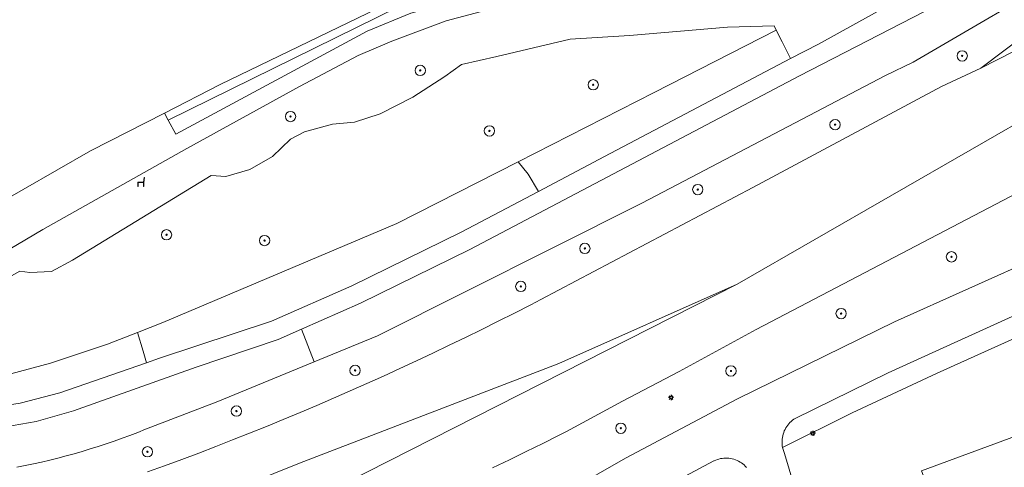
# Model space of a CAD drawing. Header units: metres. Extents: x 152610 to 160096, y 456114 to 462495.
# Tile 480 of 656: x 157918 to 157994, y 460416 to 460450. Entities that reach past the tile are written whole.
import ezdxf

# ---------------------------------------------------------------- set-up
doc = ezdxf.new("R2010")
doc.units = ezdxf.units.M
doc.header["$LTSCALE"] = 0.5
doc.layers.get('0').update_dxf_attribs({"linetype": 'CONTINUOUS'})
for name, color, linetype, lineweight in [('B-PV-GK-BESCHOEIING-G', 251, 'GK-BESCHOEIING-SO', 18), ('B-PV-GR-BEPLANTING_CULTUUR_BOSPLANTSOEN-GV', 251, 'CONTINUOUS', 18), ('B-PV-GR-BOOM-S', 251, 'CONTINUOUS', 25), ('B-PV-GW-TALUD_KRUIN-G', 251, 'CONTINUOUS', 18), ('B-PV-IE-MEUBILAIR-S', 251, 'CONTINUOUS', 25), ('B-PV-IE-MEUBILAIR_WEGMEUBILAIR-S', 251, 'CONTINUOUS', 25), ('B-PV-OG-TERREIN_BEGROEID-GV', 251, 'CONTINUOUS', 18), ('B-PV-OG-WATER_SLOOT-GV', 251, 'CONTINUOUS', 18), ('B-PV-VH-GESLOTENVERHARDING_ASFALT-GV', 251, 'CONTINUOUS', 18), ('B-PV-VH-OPENVERHARDING_TEGEL-GV', 251, 'CONTINUOUS', 18)]:
    doc.layers.add(name, color=color, linetype=linetype, lineweight=lineweight)
doc.styles.add('NLCS-ISO', font='NLCS-ISO.ttf')
doc.linetypes.add('GK-BESCHOEIING-SO', pattern='A,18,-3,[1,NLCS.SHX,S=0.6,R=0,X=0,Y=0],-3', length=24)

# ---------------------------------------------------------------- blocks, each defined once
blk = doc.blocks.new('SIE-MEUBILAIR_PAAL_LICHTMAST-SO')
for points in [[(-0.62, 0), (-1, 0)], [(-0.71, 0.71), (-0.44, 0.44)], [(0, 1), (0, 0.62)], [(0.44, 0.44), (0.71, 0.71)], [(1, 0), (0.62, 0)], [(-0.71, -0.71), (-0.44, -0.44)], [(0, -0.62), (0, -1)], [(0.44, -0.44), (0.71, -0.71)]]:
    blk.add_lwpolyline(points)
blk.add_circle((0, 0), 0.5)
blk = doc.blocks.new('SIE-WEG_ZITBANK-SO')
at = {"color": 0, "linetype": 'ByBlock', "lineweight": 18}
blk.add_lwpolyline([(-0.91, -1.63), (-0.91, -0.2), (1.09, -0.2), (1.09, -1.63), (1.29, -1.63), (1.29, -0.21), (1.54, 1.78), (1.33, 1.78), (1.11, 0), (-1.11, 0), (-1.11, -1.63)], close=True, dxfattribs=at)
blk = doc.blocks.new('SGR-BOOM_GBKN-SO')
at = {"linetype": 'ByBlock', "lineweight": 18}
h = blk.add_hatch(color=0, dxfattribs=at)
h.dxf.hatch_style = 1
edge = h.paths.add_edge_path()
edge.add_arc((0, 0), 0.25, 0, 360)
at = {"color": 0, "linetype": 'ByBlock', "lineweight": 18}
for radius in [2, 0.25]:
    blk.add_circle((0, 0), radius, dxfattribs=at)
at = {"color": 0, "linetype": 'ByBlock', "lineweight": 18, "style": 'NLCS-ISO'}
blk.add_attdef('SOORT', (2.5, 0), '', height=1.5, dxfattribs=at)

msp = doc.modelspace()

# ---------------------------------------------------------------- linework, layer by layer
at = {"layer": 'B-PV-GK-BESCHOEIING-G', "flags": 128}
msp.add_lwpolyline([(158000, 460469.96), (158044.927, 460484.276), (158045.272, 460484.422), (158045.615, 460484.574), (158045.954, 460484.734), (158046.289, 460484.902), (158046.621, 460485.076), (158046.949, 460485.258), (158047.273, 460485.446), (158047.593, 460485.641), (158047.908, 460485.843), (158048.22, 460486.052), (158048.526, 460486.268), (158048.828, 460486.489), (158049.126, 460486.718), (158049.418, 460486.952), (158049.705, 460487.193), (158049.987, 460487.44), (158050.264, 460487.693), (158050.535, 460487.951), (158050.801, 460488.216), (158050.928, 460488.346), (158051.185, 460488.619), (158051.437, 460488.897), (158051.682, 460489.18), (158051.921, 460489.469), (158052.154, 460489.763), (158052.381, 460490.061), (158052.602, 460490.364), (158052.815, 460490.672), (158053.023, 460490.985), (158053.223, 460491.302), (158053.417, 460491.623), (158053.604, 460491.948), (158053.783, 460492.277), (158053.956, 460492.609), (158054.122, 460492.946), (158054.28, 460493.286), (158054.431, 460493.629), (158054.575, 460493.975), (158054.711, 460494.324), (158054.84, 460494.676), (158054.962, 460495.031), (158055.075, 460495.388), (158055.181, 460495.748), (158055.28, 460496.11), (158055.37, 460496.473), (158055.453, 460496.839), (158055.528, 460497.206), (158055.596, 460497.575), (158055.655, 460497.945), (158055.706, 460498.317), (158055.75, 460498.689), (158055.785, 460499.062), (158055.813, 460499.436), (158055.832, 460499.811), (158055.839, 460499.999), (158055.839, 460500), (158048.611, 460558.15), (158048.595, 460558.286), (158048.457, 460559.465), (158048.327, 460560.646), (158048.206, 460561.828), (158048.092, 460563.01), (158047.986, 460564.194), (158047.889, 460565.377), (158047.799, 460566.562), (158047.717, 460567.747), (158047.643, 460568.933), (158047.577, 460570.119), (158047.519, 460571.305), (158047.47, 460572.492), (158047.428, 460573.679), (158047.394, 460574.867), (158047.368, 460576.054), (158047.35, 460577.242), (158047.34, 460578.43), (158047.338, 460579.618), (158047.344, 460580.806), (158047.358, 460581.994), (158047.381, 460583.181), (158047.411, 460584.369), (158047.449, 460585.556), (158047.495, 460586.743), (158047.549, 460587.93), (158050.74, 460638.228), (158050.772, 460638.373), (158050.796, 460638.519), (158050.813, 460638.666), (158050.821, 460638.814), (158050.821, 460638.963), (158050.814, 460639.111), (158050.798, 460639.258), (158050.775, 460639.405), (158050.743, 460639.55), (158050.704, 460639.693), (158050.657, 460639.833), (158050.603, 460639.971), (158050.541, 460640.106), (158050.472, 460640.237), (158050.396, 460640.365), (158050.314, 460640.488), (158050.225, 460640.606), (158050.129, 460640.72), (158050.028, 460640.828), (158049.921, 460640.931), (158049.808, 460641.027), (158049.691, 460641.118), (158049.569, 460641.202), (158049.442, 460641.279), (158049.312, 460641.349), (158049.178, 460641.412), (158049.04, 460641.468), (158048.9, 460641.517), (158048.758, 460641.557), (158048.613, 460641.59), (158048.467, 460641.616), (158048.32, 460641.633), (158048.218, 460641.64), (158045.756, 460641.951), (158045.605, 460641.948), (158045.455, 460641.937), (158045.305, 460641.917), (158045.157, 460641.89), (158045.01, 460641.856), (158044.866, 460641.813), (158044.723, 460641.763), (158044.584, 460641.705), (158044.448, 460641.64), (158044.315, 460641.568), (158044.187, 460641.489), (158044.063, 460641.403), (158043.944, 460641.311), (158043.829, 460641.212), (158043.72, 460641.108), (158043.617, 460640.998), (158043.52, 460640.883), (158043.429, 460640.763), (158043.345, 460640.638), (158043.267, 460640.509), (158043.196, 460640.375), (158043.132, 460640.239), (158043.076, 460640.099), (158043.027, 460639.956), (158042.986, 460639.811), (158042.953, 460639.664), (158042.945, 460639.624), (158035.035, 460520.969), (158034.995, 460520.392), (158034.947, 460519.815), (158034.891, 460519.24), (158034.827, 460518.665), (158034.755, 460518.091), (158034.675, 460517.518), (158034.587, 460516.946), (158034.492, 460516.376), (158034.388, 460515.806), (158034.277, 460515.239), (158034.158, 460514.673), (158034.03, 460514.108), (158033.896, 460513.546), (158033.753, 460512.985), (158033.603, 460512.427), (158033.445, 460511.87), (158033.279, 460511.316), (158033.105, 460510.764), (158032.924, 460510.215), (158032.736, 460509.668), (158032.54, 460509.124), (158032.336, 460508.582), (158032.125, 460508.044), (158031.906, 460507.508), (158031.68, 460506.976), (158031.447, 460506.446), (158031.207, 460505.92), (158030.959, 460505.397), (158030.704, 460504.878), (158030.442, 460504.363), (158030.172, 460503.851), (158029.896, 460503.342), (158029.613, 460502.838), (158029.322, 460502.338), (158029.025, 460501.841), (158028.721, 460501.349), (158028.41, 460500.861), (158028.093, 460500.378), (158027.838, 460500), (158027.788, 460499.919), (158027.456, 460499.383), (158027.116, 460498.851), (158026.77, 460498.324), (158026.417, 460497.801), (158026.057, 460497.283), (158025.691, 460496.769), (158025.319, 460496.26), (158024.94, 460495.756), (158024.555, 460495.257), (158024.163, 460494.762), (158023.765, 460494.273), (158023.361, 460493.788), (158022.951, 460493.309), (158022.535, 460492.835), (158022.113, 460492.366), (158021.685, 460491.903), (158021.251, 460491.445), (158020.811, 460490.993), (158020.366, 460490.547), (158019.915, 460490.106), (158019.458, 460489.67), (158018.996, 460489.241), (158018.529, 460488.818), (158018.056, 460488.4), (158017.578, 460487.989), (158017.095, 460487.583), (158016.606, 460487.184), (158016.113, 460486.791), (158015.615, 460486.404), (158015.112, 460486.024), (158014.604, 460485.65), (158014.091, 460485.283), (158013.574, 460484.922), (158013.052, 460484.567), (158012.526, 460484.22), (158011.995, 460483.879), (158011.46, 460483.544), (158010.921, 460483.217), (158010.378, 460482.896), (158009.831, 460482.583), (158009.279, 460482.276), (158008.724, 460481.976), (158008.166, 460481.684), (158007.603, 460481.398), (158007.037, 460481.12), (158006.468, 460480.849), (158005.895, 460480.585), (158005.319, 460480.328), (158004.739, 460480.079), (158004.157, 460479.837), (158003.571, 460479.602), (158002.983, 460479.375), (158002.392, 460479.156), (158001.798, 460478.944), (158001.201, 460478.739), (158000.602, 460478.542), (158000, 460478.353), (157992.159, 460475.92), (157978.335, 460471.565), (157971.072, 460469.374), (157960.043, 460465.979), (157954.878, 460464.82), (157949.877, 460464.107), (157944.936, 460464.092), (157939.831, 460464.618), (157937.314, 460465.052), (157933.359, 460466.118), (157920.894, 460470.44), (157906.776, 460475.171), (157903.526, 460475.989), (157903.254, 460476.001), (157902.981, 460476.005), (157902.708, 460476.001), (157902.436, 460475.989), (157902.164, 460475.968), (157901.893, 460475.94), (157901.623, 460475.904), (157901.354, 460475.86), (157901.086, 460475.809), (157900.82, 460475.749), (157900.556, 460475.682), (157900.294, 460475.607), (157900.034, 460475.524), (157899.777, 460475.433), (157899.522, 460475.336), (157899.271, 460475.23), (157899.023, 460475.118), (157898.806, 460475.012), (157898.565, 460474.886), (157898.327, 460474.753), (157898.093, 460474.612), (157897.864, 460474.465), (157897.639, 460474.312), (157897.418, 460474.152), (157897.203, 460473.985), (157896.992, 460473.812), (157896.786, 460473.633), (157896.586, 460473.449), (157896.392, 460473.258), (157896.203, 460473.062), (157896.02, 460472.86), (157895.843, 460472.653), (157895.732, 460472.517), (157894.006, 460468.618), (157890.085, 460444.593), (157889.89, 460442.836), (157889.88, 460442.519), (157889.878, 460442.202), (157889.884, 460441.885), (157889.898, 460441.568), (157889.92, 460441.252), (157889.95, 460440.936), (157889.988, 460440.621), (157890.034, 460440.307), (157890.088, 460439.995), (157890.15, 460439.684), (157890.219, 460439.374), (157890.297, 460439.066), (157890.382, 460438.761), (157890.474, 460438.458), (157890.575, 460438.157), (157890.683, 460437.859), (157890.798, 460437.563), (157890.921, 460437.271), (157891.051, 460436.981), (157891.188, 460436.696), (157891.333, 460436.413), (157891.485, 460436.135), (157891.643, 460435.86), (157891.809, 460435.59), (157891.981, 460435.323), (157892.16, 460435.061), (157892.345, 460434.804), (157892.537, 460434.552), (157892.735, 460434.304), (157892.94, 460434.061), (157893.15, 460433.824), (157893.366, 460433.592), (157893.589, 460433.366), (157893.816, 460433.145), (157894.05, 460432.93), (157894.288, 460432.721), (157894.532, 460432.519), (157894.781, 460432.322), (157895.035, 460432.132), (157895.293, 460431.948), (157895.556, 460431.771), (157895.78, 460431.627), (157896.051, 460431.462), (157896.326, 460431.304), (157896.605, 460431.153), (157896.888, 460431.009), (157897.174, 460430.873), (157897.463, 460430.743), (157897.756, 460430.621), (157898.052, 460430.506), (157898.35, 460430.399), (157898.651, 460430.299), (157898.955, 460430.207), (157899.261, 460430.123), (157899.568, 460430.046), (157899.878, 460429.978), (157900.189, 460429.917), (157900.502, 460429.863), (157900.816, 460429.818), (157901.131, 460429.781), (157901.447, 460429.752), (157901.763, 460429.73), (157902.08, 460429.717), (157902.397, 460429.712), (157902.714, 460429.714), (157903.031, 460429.725), (157903.348, 460429.743), (157903.664, 460429.77), (157903.979, 460429.805), (157904.293, 460429.847), (157904.607, 460429.898), (157904.918, 460429.956), (157905.229, 460430.022), (157905.408, 460430.064), (157914.008, 460434.525), (157915.984, 460435.687), (157923.822, 460440.173), (157929.54, 460443.1), (157933.844, 460445.302), (157948.305, 460452.301), (157963.811, 460458.39), (157975.549, 460462.437), (157990.758, 460467.06)], close=True, dxfattribs=at)
at = {"layer": 'B-PV-GR-BEPLANTING_CULTUUR_BOSPLANTSOEN-GV', "flags": 128}
for points in [[(157965.779, 460455.414), (157965.801, 460458.45), (157957.474, 460455.182), (157949.259, 460452.125), (157929.84, 460442.551), (157930.43, 460441.473), (157945.21, 460449.437), (157948.607, 460450.815), (157960.92, 460454.106)], [(157977.305, 460448.593), (157976.856, 460449.502), (157967.424, 460444.685), (157956.907, 460439.34), (157957.669, 460438.376), (157958.465, 460437.046), (157963.564, 460439.74), (157977.942, 460447.304)], [(157927.884, 460424.708), (157927.464, 460426.149), (157925.136, 460425.25), (157920.72, 460423.759), (157913.904, 460421.952), (157898.309, 460419.638), (157897.137, 460418.981), (157896.588, 460418.465), (157899.07, 460418.734), (157899.04, 460418.442), (157900.627, 460418.613), (157915.277, 460420.19), (157918.392, 460420.678), (157921.444, 460421.467), (157928.163, 460423.804)]]:
    msp.add_lwpolyline(points, close=True, dxfattribs=at)
msp.add_lwpolyline([(157913.904, 460421.952), (157920.72, 460423.759), (157925.136, 460425.25), (157927.464, 460426.149), (157929.415, 460426.902), (157947.524, 460434.572), (157956.907, 460439.34), (157967.424, 460444.685), (157976.856, 460449.502), (157976.686, 460449.845), (157973.086, 460449.747), (157965.496, 460449.102), (157960.905, 460448.797), (157955.246, 460447.48), (157952.514, 460446.861), (157951.234, 460445.934), (157948.761, 460444.329), (157946.226, 460443.03), (157944.245, 460442.389), (157942.53, 460442.241), (157940.359, 460441.634), (157939.3, 460441.076), (157937.899, 460439.75), (157936.155, 460438.731), (157934.281, 460438.198), (157933.15, 460438.276), (157922.436, 460431.717), (157920.801, 460430.857), (157919.127, 460430.771), (157918.368, 460430.882), (157899.727, 460420.433)], dxfattribs=at)
at = {"layer": 'B-PV-GW-TALUD_KRUIN-G', "flags": 128}
msp.add_lwpolyline([(157898.309, 460419.638), (157913.904, 460421.952), (157920.72, 460423.759), (157925.136, 460425.25), (157927.464, 460426.149), (157929.415, 460426.902), (157947.524, 460434.572), (157956.907, 460439.34), (157967.424, 460444.685), (157976.856, 460449.502)], dxfattribs=at)
at = {"layer": 'B-PV-OG-TERREIN_BEGROEID-GV', "flags": 128}
for points in [[(158028.762, 460462.43), (158027.528, 460465.953), (158019.116, 460463.255), (158004.946, 460457.254), (158005.445, 460456.202), (158000, 460452.092), (157992.667, 460446.556), (157997.676, 460449.124), (158000, 460450.254), (158002.42, 460451.43), (158007.153, 460453.677), (158014.686, 460456.991), (158024.558, 460460.897)], [(157957.669, 460438.376), (157956.907, 460439.34), (157947.524, 460434.572), (157929.415, 460426.902), (157927.464, 460426.149), (157927.884, 460424.708), (157928.163, 460423.804), (157929.149, 460424.147), (157937.822, 460427.013), (157944.041, 460429.75), (157952.493, 460433.891), (157958.465, 460437.046)]]:
    msp.add_lwpolyline(points, close=True, dxfattribs=at)
for points in [[(157899.727, 460420.433), (157918.368, 460430.882), (157919.127, 460430.771), (157920.801, 460430.857), (157922.436, 460431.717), (157933.15, 460438.276), (157934.281, 460438.198), (157936.155, 460438.731), (157937.899, 460439.75), (157939.3, 460441.076), (157940.359, 460441.634), (157942.53, 460442.241), (157944.245, 460442.389), (157946.226, 460443.03), (157948.761, 460444.329), (157951.234, 460445.934), (157952.514, 460446.861), (157955.246, 460447.48), (157960.905, 460448.797), (157965.496, 460449.102), (157973.086, 460449.747), (157976.686, 460449.845), (157976.856, 460449.502), (157977.305, 460448.593), (157977.942, 460447.304), (157980.128, 460448.433), (157991.197, 460454.572)], [(158000, 460454.367), (157987.437, 460447.032), (157985.294, 460445.987), (157966.451, 460436.141), (157946.007, 460425.884), (157941.113, 460423.873), (157933.666, 460420.813), (157928.486, 460418.827), (157928.085, 460418.662), (157927.482, 460418.422), (157926.876, 460418.189), (157926.267, 460417.964), (157925.655, 460417.746), (157925.041, 460417.536), (157924.424, 460417.333), (157923.805, 460417.138), (157923.183, 460416.951), (157922.559, 460416.771), (157921.933, 460416.599), (157921.305, 460416.435), (157920.675, 460416.278), (157920.043, 460416.129), (157919.409, 460415.988), (157918.774, 460415.855), (157918.137, 460415.729)], [(157960.397, 460452.647), (157951.338, 460450.214), (157947.135, 460448.649), (157944.523, 460447.545), (157939.993, 460445.153), (157931.27, 460440.357), (157920.147, 460434.089), (157909.627, 460427.888)], [(157928.233, 460415.361), (157929.555, 460415.842), (157930.874, 460416.33), (157932.19, 460416.826), (157933.503, 460417.329), (157934.814, 460417.839), (157936.121, 460418.358), (157937.426, 460418.883), (157938.727, 460419.416), (157940.026, 460419.956), (157941.321, 460420.504), (157942.614, 460421.059), (157943.903, 460421.621), (157945.189, 460422.191), (157946.471, 460422.768), (157947.751, 460423.352), (157949.027, 460423.943), (157950.299, 460424.542), (157951.569, 460425.148), (157952.834, 460425.761), (157954.097, 460426.382), (157955.355, 460427.009), (157956.61, 460427.644), (157957.862, 460428.286), (157958.641, 460428.69), (157975.032, 460437.339), (157989.619, 460445.146), (157992.667, 460446.556), (158000, 460452.092)], [(157948.305, 460452.301), (157933.844, 460445.302), (157929.54, 460443.1), (157929.84, 460442.551), (157949.259, 460452.125)], [(158033.555, 460440.782), (158017.811, 460435.157), (158003.227, 460429.247), (158000, 460427.802), (157989.291, 460423.009), (157982.711, 460419.919), (157977.343, 460417.257), (157977.408, 460417.017), (157977.5, 460416.787), (157980.094, 460408.052), (157980.4, 460407.023), (157980.384, 460409.306), (157980.388, 460410.664), (157980.616, 460411.581), (157980.748, 460411.783), (157981.01, 460412.182), (157981.908, 460412.92), (157983.817, 460413.519), (157988.532, 460414.307), (157988.081, 460415.445), (158003.6, 460421.175), (158005.992, 460422.021), (158015.164, 460425.946), (158044.109, 460436.805)], [(158000, 460439.265), (157975.301, 460426.361), (157969.354, 460423.114), (157964.973, 460420.839), (157960.632, 460418.49), (157960.076, 460418.209), (157958.791, 460417.567), (157957.503, 460416.932), (157956.212, 460416.304), (157954.916, 460415.683)], [(157952.693, 460409.276), (157965.203, 460416.437), (157973.859, 460421.004), (157985.993, 460426.957), (157997.499, 460432.126)]]:
    msp.add_lwpolyline(points, dxfattribs=at)
at = {"layer": 'B-PV-OG-WATER_SLOOT-GV', "flags": 128}
msp.add_lwpolyline([(157915.984, 460435.687), (157923.822, 460440.173), (157929.54, 460443.1), (157933.844, 460445.302), (157948.305, 460452.301)], dxfattribs=at)
at = {"layer": 'B-PV-VH-GESLOTENVERHARDING_ASFALT-GV', "flags": 128}
for points in [[(157989.173, 460451.391), (157978.64, 460445.977), (157964.262, 460438.413), (157953.152, 460432.544), (157944.7, 460428.403), (157940.133, 460426.394), (157941.113, 460423.873), (157946.007, 460425.884), (157966.451, 460436.141), (157985.294, 460445.987), (157987.437, 460447.032), (158000, 460454.367)], [(157915.866, 460407.511), (157919.942, 460408.76), (157923.997, 460410.079), (157928.028, 460411.466), (157932.036, 460412.922), (157936.018, 460414.445), (157939.973, 460416.036), (157960.031, 460423.744), (157973.817, 460429.865), (157997.853, 460443.672), (157999.799, 460444.553), (158000, 460444.652), (158004.014, 460446.639), (158008.266, 460448.65), (158012.553, 460450.584)], [(158012.553, 460450.584), (158008.266, 460448.65), (158004.014, 460446.639), (158000, 460444.652), (157999.799, 460444.553), (157997.853, 460443.672), (157973.817, 460429.865), (157943.52, 460414.502), (157939.151, 460412.694), (157934.749, 460410.968), (157930.316, 460409.323), (157925.853, 460407.762), (157921.362, 460406.284), (157916.844, 460404.889)], [(157997.676, 460449.124), (157992.667, 460446.556), (157989.619, 460445.146), (157975.032, 460437.339), (157958.641, 460428.69), (157957.862, 460428.286), (157956.61, 460427.644), (157955.355, 460427.009), (157954.097, 460426.382), (157952.834, 460425.761), (157951.569, 460425.148), (157950.299, 460424.542), (157949.027, 460423.943), (157947.751, 460423.352), (157946.471, 460422.768), (157945.189, 460422.191), (157943.903, 460421.621), (157942.614, 460421.059), (157941.321, 460420.504), (157940.026, 460419.956), (157938.727, 460419.416), (157937.426, 460418.883), (157936.121, 460418.358), (157934.814, 460417.839), (157933.503, 460417.329), (157932.19, 460416.826), (157930.874, 460416.33), (157929.555, 460415.842), (157928.233, 460415.361)], [(157954.916, 460415.683), (157956.212, 460416.304), (157957.503, 460416.932), (157958.791, 460417.567), (157960.076, 460418.209), (157960.632, 460418.49), (157964.973, 460420.839), (157969.354, 460423.114), (157975.301, 460426.361), (158000, 460439.265)], [(157997.499, 460432.126), (157985.993, 460426.957), (157973.859, 460421.004), (157965.203, 460416.437), (157952.693, 460409.276)], [(157916.844, 460404.889), (157921.362, 460406.284), (157925.853, 460407.762), (157930.316, 460409.323), (157934.749, 460410.968), (157939.151, 460412.694), (157943.52, 460414.502), (157973.817, 460429.865), (157960.031, 460423.744), (157939.973, 460416.036), (157936.018, 460414.445), (157932.036, 460412.922), (157928.028, 460411.466), (157923.997, 460410.079), (157919.942, 460408.76), (157915.866, 460407.511)], [(157980.094, 460408.052), (157977.5, 460416.787), (157977.408, 460417.017), (157977.343, 460417.257), (157977.342, 460417.26), (157977.32, 460417.389), (157977.305, 460417.518), (157977.299, 460417.648), (157977.3, 460417.778), (157977.31, 460417.908), (157977.327, 460418.037), (157977.353, 460418.165), (157977.386, 460418.291), (157977.427, 460418.415), (157977.475, 460418.536), (157977.53, 460418.653), (157977.593, 460418.768), (157977.663, 460418.878), (157977.739, 460418.983), (157977.822, 460419.084), (157977.91, 460419.18), (157978.005, 460419.269), (157978.104, 460419.353), (157978.209, 460419.431), (157978.318, 460419.502), (157985.507, 460423.019), (157997.354, 460428.417)], [(157918.137, 460415.729), (157918.774, 460415.855), (157919.409, 460415.988), (157920.043, 460416.129), (157920.675, 460416.278), (157921.305, 460416.435), (157921.933, 460416.599), (157922.559, 460416.771), (157923.183, 460416.951), (157923.805, 460417.138), (157924.424, 460417.333), (157925.041, 460417.536), (157925.655, 460417.746), (157926.267, 460417.964), (157926.876, 460418.189), (157927.482, 460418.422), (157928.085, 460418.662), (157928.486, 460418.827), (157933.666, 460420.813), (157941.113, 460423.873), (157940.133, 460426.394), (157938.344, 460425.607), (157931.984, 460423.464), (157922.519, 460420.086), (157919.617, 460419.255), (157916.643, 460418.736)], [(157963.17, 460411.483), (157972.024, 460416.209), (157972.059, 460416.226), (157972.177, 460416.278), (157972.299, 460416.323), (157972.424, 460416.36), (157972.55, 460416.39), (157972.679, 460416.411), (157972.808, 460416.425), (157972.937, 460416.431), (157973.067, 460416.429), (157973.197, 460416.418), (157973.325, 460416.4), (157973.453, 460416.374), (157973.578, 460416.34), (157973.701, 460416.299), (157973.821, 460416.25), (157973.938, 460416.194), (157974.052, 460416.13), (157974.161, 460416.06), (157974.266, 460415.983), (157974.366, 460415.9), (157974.46, 460415.811), (157974.549, 460415.716)]]:
    msp.add_lwpolyline(points, dxfattribs=at)
at = {"layer": 'B-PV-VH-OPENVERHARDING_TEGEL-GV', "flags": 128}
for points in [[(157909.627, 460427.888), (157920.147, 460434.089), (157931.27, 460440.357), (157939.993, 460445.153), (157944.523, 460447.545), (157947.135, 460448.649), (157951.338, 460450.214), (157960.397, 460452.647), (157988.226, 460460.067), (158000, 460463.207), (158004.363, 460464.147), (158003.933, 460465.607), (158000, 460464.622), (157965.779, 460455.414), (157960.92, 460454.106), (157948.607, 460450.815), (157945.21, 460449.437), (157930.43, 460441.473), (157929.84, 460442.551), (157929.54, 460443.1), (157923.822, 460440.173), (157915.984, 460435.687)], [(157991.197, 460454.572), (157980.128, 460448.433), (157977.942, 460447.304), (157963.564, 460439.74), (157958.465, 460437.046), (157952.493, 460433.891), (157944.041, 460429.75), (157937.822, 460427.013), (157929.149, 460424.147), (157928.163, 460423.804), (157921.444, 460421.467), (157918.392, 460420.678), (157915.277, 460420.19)], [(157916.643, 460418.736), (157919.617, 460419.255), (157922.519, 460420.086), (157931.984, 460423.464), (157938.344, 460425.607), (157940.133, 460426.394), (157944.7, 460428.403), (157953.152, 460432.544), (157964.262, 460438.413), (157978.64, 460445.977), (157989.173, 460451.391)], [(157997.354, 460428.417), (157985.507, 460423.019), (157978.318, 460419.502), (157978.209, 460419.431), (157978.104, 460419.353), (157978.005, 460419.269), (157977.91, 460419.18), (157977.822, 460419.084), (157977.739, 460418.983), (157977.663, 460418.878), (157977.593, 460418.768), (157977.53, 460418.653), (157977.475, 460418.536), (157977.427, 460418.415), (157977.386, 460418.291), (157977.353, 460418.165), (157977.327, 460418.037), (157977.31, 460417.908), (157977.3, 460417.778), (157977.299, 460417.648), (157977.305, 460417.518), (157977.32, 460417.389), (157977.342, 460417.26), (157977.343, 460417.257), (157982.711, 460419.919), (157989.291, 460423.009), (158000, 460427.802)], [(157974.549, 460415.716), (157974.46, 460415.811), (157974.366, 460415.9), (157974.266, 460415.983), (157974.161, 460416.06), (157974.052, 460416.13), (157973.938, 460416.194), (157973.821, 460416.25), (157973.701, 460416.299), (157973.578, 460416.34), (157973.453, 460416.374), (157973.325, 460416.4), (157973.197, 460416.418), (157973.067, 460416.429), (157972.937, 460416.431), (157972.808, 460416.425), (157972.679, 460416.411), (157972.55, 460416.39), (157972.424, 460416.36), (157972.299, 460416.323), (157972.177, 460416.278), (157972.059, 460416.226), (157972.024, 460416.209), (157963.17, 460411.483)]]:
    msp.add_lwpolyline(points, dxfattribs=at)

# ---------------------------------------------------------------- block references
at = {"layer": 'B-PV-GR-BOOM-S', "xscale": 0.2, "yscale": 0.2, "zscale": 0.2}
for p in [(157991.23, 460447.511), (157949.322, 460446.396), (157962.697, 460445.282), (157939.291, 460442.83), (157981.4, 460442.2), (157954.672, 460441.715), (157970.784, 460437.179), (157929.705, 460433.69), (157937.285, 460433.244), (157962.053, 460432.636), (157990.404, 460431.986), (157957.1, 460429.7), (157981.867, 460427.596), (157944.284, 460423.21), (157973.352, 460423.165), (157935.103, 460420.07), (157964.836, 460418.735), (157928.226, 460416.922)]:
    msp.add_blockref('SGR-BOOM_GBKN-SO', p, dxfattribs=at)
at = {"layer": 'B-PV-IE-MEUBILAIR-S', "xscale": 0.2, "yscale": 0.2, "zscale": 0.2}
for p in [(157968.718, 460421.111), (157979.678, 460418.35)]:
    msp.add_blockref('SIE-MEUBILAIR_PAAL_LICHTMAST-SO', p, dxfattribs=at)
at = {"layer": 'B-PV-IE-MEUBILAIR_WEGMEUBILAIR-S', "xscale": 0.2, "yscale": 0.2, "zscale": 0.2}
msp.add_blockref('SIE-WEG_ZITBANK-SO', (157927.695, 460437.759), dxfattribs=at)

doc.saveas('drawing.dxf')
